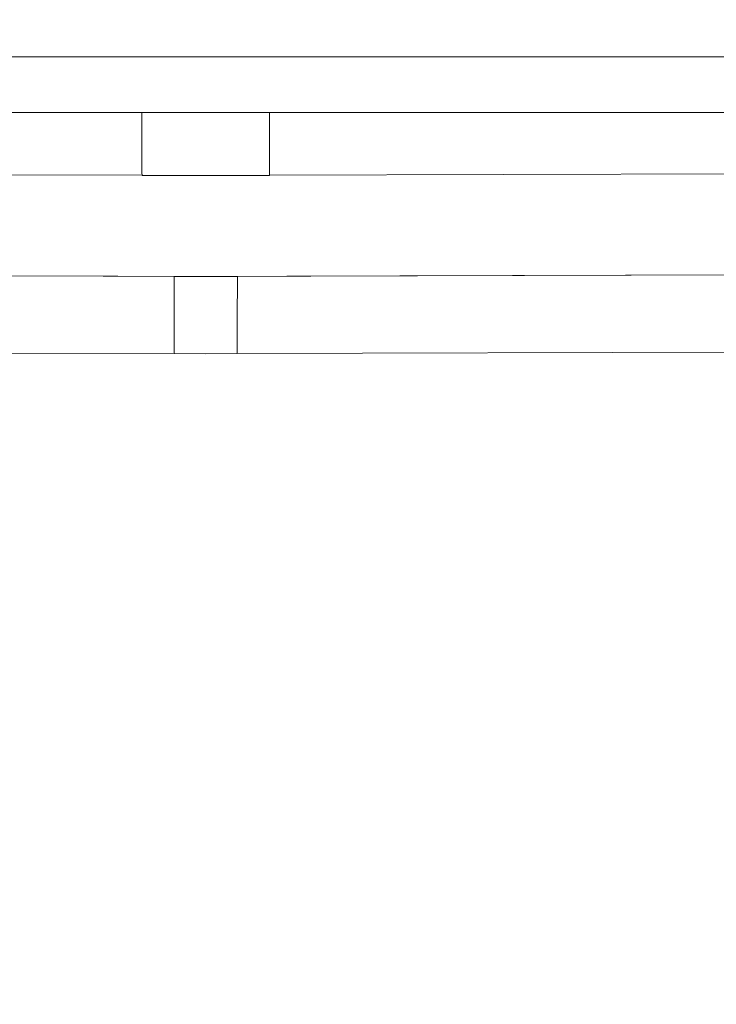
# Model space of a CAD drawing. Header units: millimetres. Extents: x -30280 to 309309, y -17460 to 4378.
# Tile 768 of 1056: x 249192 to 249336, y -13192 to -12988. Entities that reach past the tile are written whole.
import ezdxf

# ---------------------------------------------------------------- set-up
doc = ezdxf.new("R2010")
doc.units = ezdxf.units.MM
doc.header["$MEASUREMENT"] = 0
doc.linetypes.add('Wipeout_Contour', pattern=[1000, 0, -1000])
for name, color, linetype in [('Nuevo_08_E_Envans secs', 7, 'Continuous'), ('Nuevo_09_EI_Mobiliari general', 7, 'Continuous'), ('Nuevo_Ventanas Archicad', 7, 'Continuous')]:
    doc.layers.add(name, color=color, linetype=linetype)
doc.layers.add('Nuevo_09_EI_Mobiliari general_Pluma_Nº__1', color=7, linetype='Continuous', lineweight=5)

# ---------------------------------------------------------------- blocks, each defined once
blk = doc.blocks.new('Elem Sección_541_6', base_point=(235890.59, -13459.98))
at = {"color": 254, "linetype": 'Wipeout_Contour', "lineweight": 0, "ltscale": 1517989.291840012}
blk.add_wipeout([(248979.88, -11359.98), (254508.64, -11359.98), (254508.64, -13457.98), (254654.2, -13457.98), (254654.2, -11012.98), (248979.88, -11012.98)], dxfattribs=at).dxf.layer = 'Nuevo_08_E_Envans secs'
blk = doc.blocks.new('Elem Sección_543_6', base_point=(235890.59, -13459.98))
at = {"color": 254, "linetype": 'Wipeout_Contour', "lineweight": 0, "ltscale": 7237639.821845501}
blk.add_wipeout([(248979.88, -13402.74), (248979.88, -13409.98), (249461.21, -13409.98), (249471.77, -13351), (249421.94, -13068.44), (249421.83, -13068.03), (249420.62, -13065.48), (249418.96, -13063.15), (249416.85, -13061.07), (249414.39, -13059.39), (249411.68, -13058.15), (249408.79, -13057.39), (249405.81, -13057.14), (249405.81, -13057.12), (249236.9, -13057.58), (249236.9, -13057.62), (249230.39, -13057.6), (249223.88, -13057.62), (249223.88, -13057.58), (249054.96, -13057.12), (249054.96, -13057.14), (249051.98, -13057.39), (249049.09, -13058.15), (249046.38, -13059.39), (249043.93, -13061.07), (249041.81, -13063.15), (249040.15, -13065.48), (249038.94, -13068.03), (249038.83, -13068.44)], dxfattribs=at).dxf.layer = 'Nuevo_Ventanas Archicad'
at = {"color": 254, "linetype": 'Wipeout_Contour', "lineweight": 0, "ltscale": 31165908.05935061}
blk.add_wipeout([(253368.64, -11399.98), (248979.88, -11399.98), (248979.88, -13305.67), (249022.42, -13068.12), (249023.05, -13065.78), (249026.98, -13043.49), (249005.39, -13043.49), (249005.39, -12987.92), (249005.46, -12987.92), (249019.02, -12561.81), (249441.75, -12561.81), (249455.32, -12987.92), (249455.39, -12987.92), (249455.39, -13043.49), (249433.79, -13043.49), (249437.72, -13065.78), (249438.36, -13068.12), (249480.39, -13302.86), (249522.42, -13068.12), (249523.05, -13065.78), (249526.98, -13043.49), (249505.39, -13043.49), (249505.39, -12987.92), (249505.46, -12987.92), (249519.02, -12561.81), (249941.75, -12561.81), (249955.32, -12987.92), (249955.39, -12987.92), (249955.39, -13043.49), (249933.79, -13043.49), (249937.72, -13065.78), (249938.36, -13068.12), (249980.39, -13302.86), (250022.42, -13068.12), (250023.05, -13065.78), (250026.98, -13043.49), (250005.39, -13043.49), (250005.39, -12987.92), (250005.46, -12987.92), (250019.02, -12561.81), (250441.75, -12561.81), (250455.32, -12987.92), (250455.39, -12987.92), (250455.39, -13043.49), (250433.79, -13043.49), (250437.72, -13065.78), (250438.36, -13068.12), (250480.39, -13302.86), (250522.42, -13068.12), (250523.05, -13065.78), (250526.98, -13043.49), (250505.39, -13043.49), (250505.39, -12987.92), (250505.46, -12987.92), (250519.02, -12561.81), (250941.75, -12561.81), (250955.32, -12987.92), (250955.39, -12987.92), (250955.39, -13043.49), (250933.79, -13043.49), (250937.72, -13065.78), (250938.36, -13068.12), (250980.39, -13302.86), (251022.42, -13068.12), (251023.05, -13065.78), (251026.98, -13043.49), (251005.39, -13043.49), (251005.39, -12987.92), (251005.46, -12987.92), (251019.02, -12561.81), (251441.75, -12561.81), (251455.32, -12987.92), (251455.39, -12987.92), (251455.39, -13043.49), (251433.79, -13043.49), (251437.72, -13065.78), (251438.36, -13068.12), (251480.39, -13302.86), (251522.42, -13068.12), (251523.05, -13065.78), (251526.98, -13043.49), (251505.39, -13043.49), (251505.39, -12987.92), (251505.46, -12987.92), (251519.02, -12561.81), (251941.75, -12561.81), (251955.32, -12987.92), (251955.39, -12987.92), (251955.39, -13043.49), (251933.79, -13043.49), (251937.72, -13065.78), (251938.36, -13068.12), (251980.39, -13302.86), (252022.42, -13068.12), (252023.05, -13065.78), (252026.98, -13043.49), (252005.39, -13043.49), (252005.39, -12987.92), (252005.46, -12987.92), (252019.02, -12561.81), (252441.75, -12561.81), (252455.32, -12987.92), (252455.39, -12987.92), (252455.39, -13043.49), (252433.79, -13043.49), (252437.72, -13065.78), (252438.36, -13068.12), (252480.39, -13302.86), (252522.42, -13068.12), (252523.05, -13065.78), (252526.98, -13043.49), (252505.39, -13043.49), (252505.39, -12987.92), (252505.46, -12987.92), (252519.02, -12561.81), (252941.75, -12561.81), (252955.32, -12987.92), (252955.39, -12987.92), (252955.39, -13043.49), (252933.79, -13043.49), (252937.72, -13065.78), (252938.36, -13068.12), (252999.57, -13409.98), (253368.64, -13409.98)], dxfattribs=at).dxf.layer = 'Nuevo_Ventanas Archicad'
blk = doc.blocks.new('Elem Sección_577_6', base_point=(235890.59, -13459.98))
at = {"color": 254, "linetype": 'Wipeout_Contour', "lineweight": 0, "ltscale": 998274.564624}
blk.add_wipeout([(249005.39, -12988.45), (249005.39, -12990.04), (249455.39, -12990.04), (249455.39, -12988.45)], dxfattribs=at).dxf.layer = 'Nuevo_09_EI_Mobiliari general'
at = {"color": 254, "linetype": 'Wipeout_Contour', "lineweight": 0, "ltscale": 998277.201967}
blk.add_wipeout([(249005.39, -13007.67), (249455.39, -13007.67), (249455.39, -12996.14), (249005.39, -12996.14)], dxfattribs=at).dxf.layer = 'Nuevo_09_EI_Mobiliari general'
at = {"color": 254, "linetype": 'Wipeout_Contour', "lineweight": 0, "ltscale": 748683.919016}
blk.add_wipeout([(249230.39, -13014.08), (249217.18, -13014.04), (249217.18, -13014.11)], dxfattribs=at).dxf.layer = 'Nuevo_09_EI_Mobiliari general'
at = {"color": 254, "linetype": 'Wipeout_Contour', "lineweight": 0, "ltscale": 9483689.551804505}
blk.add_wipeout([(249043.28, -13043.22), (249043.41, -13043.22), (249043.73, -13043.07), (249049.28, -13041.62), (249054.94, -13041.15), (249054.94, -13041.12), (249230.39, -13041.6), (249405.83, -13041.12), (249405.83, -13041.15), (249411.49, -13041.62), (249417.04, -13043.07), (249417.37, -13043.22), (249417.5, -13043.22), (249415.92, -13034.29), (249415.15, -13031.42), (249413.9, -13028.73), (249412.19, -13026.3), (249410.09, -13024.2), (249407.65, -13022.5), (249404.96, -13021.25), (249402.09, -13020.49), (249399.13, -13020.24), (249399.13, -13020.22), (249243.58, -13020.65), (249243.58, -13020.73), (249230.39, -13020.69), (249217.2, -13020.73), (249217.2, -13020.65), (249061.64, -13020.22), (249061.64, -13020.24), (249058.68, -13020.49), (249055.81, -13021.25), (249053.12, -13022.5), (249050.69, -13024.2), (249048.58, -13026.3), (249046.88, -13028.73), (249045.62, -13031.42), (249044.85, -13034.29)], dxfattribs=at).dxf.layer = 'Nuevo_09_EI_Mobiliari general'
at = {"color": 254, "linetype": 'Wipeout_Contour', "lineweight": 0, "ltscale": 748728.340917}
blk.add_wipeout([(249236.92, -13052.32), (249230.39, -13052.34), (249236.92, -13052.36)], dxfattribs=at).dxf.layer = 'Nuevo_09_EI_Mobiliari general'
at = {"color": 254, "linetype": 'Wipeout_Contour', "lineweight": 0, "ltscale": 998274.999077}
blk.add_wipeout([(249005.39, -12990.04), (249005.39, -12992.63), (249455.39, -12992.63), (249455.39, -12990.04)], dxfattribs=at).dxf.layer = 'Nuevo_09_EI_Mobiliari general'
at = {"color": 254, "linetype": 'Wipeout_Contour', "lineweight": 0, "ltscale": 998615.548563}
blk.add_wipeout([(249230.39, -13007.67), (249230.39, -13008.69), (249399.16, -13008.22), (249399.16, -13007.67)], dxfattribs=at).dxf.layer = 'Nuevo_09_EI_Mobiliari general'
at = {"color": 254, "linetype": 'Wipeout_Contour', "lineweight": 0, "ltscale": 998254.761415}
blk.add_wipeout([(249217.2, -13020.6), (249217.2, -13020.73), (249230.39, -13020.69), (249230.39, -13020.57)], dxfattribs=at).dxf.layer = 'Nuevo_09_EI_Mobiliari general'
at = {"color": 254, "linetype": 'Wipeout_Contour', "lineweight": 0, "ltscale": 998644.429916}
blk.add_wipeout([(249243.58, -13020.65), (249399.13, -13020.22), (249399.13, -13020.1), (249243.58, -13020.53)], dxfattribs=at).dxf.layer = 'Nuevo_09_EI_Mobiliari general'
at = {"color": 254, "linetype": 'Wipeout_Contour', "lineweight": 0, "ltscale": 997935.041099}
blk.add_wipeout([(249054.94, -13041.12), (249054.94, -13041.24), (249230.39, -13041.72), (249230.39, -13041.6)], dxfattribs=at).dxf.layer = 'Nuevo_09_EI_Mobiliari general'
at = {"color": 254, "linetype": 'Wipeout_Contour', "lineweight": 0, "ltscale": 998275.63433}
blk.add_wipeout([(249005.39, -12992.63), (249005.39, -12996.14), (249455.39, -12996.14), (249455.39, -12992.63)], dxfattribs=at).dxf.layer = 'Nuevo_09_EI_Mobiliari general'
at = {"color": 254, "linetype": 'Wipeout_Contour', "lineweight": 0, "ltscale": 998615.790734}
blk.add_wipeout([(249230.39, -13008.69), (249230.39, -13009.95), (249399.17, -13009.48), (249399.16, -13008.22)], dxfattribs=at).dxf.layer = 'Nuevo_09_EI_Mobiliari general'
at = {"color": 254, "linetype": 'Wipeout_Contour', "lineweight": 0, "ltscale": 997935.091548}
blk.add_wipeout([(249054.94, -13041.24), (249054.94, -13041.6), (249230.39, -13042.09), (249230.39, -13041.72)], dxfattribs=at).dxf.layer = 'Nuevo_09_EI_Mobiliari general'
at = {"layer": 'Nuevo_09_EI_Mobiliari general_Pluma_Nº__1', "color": 7, "linetype": 'Continuous', "lineweight": 5}
blk.add_line((249005.39, -12996.14), (249455.39, -12996.14), dxfattribs=at)
at = {"color": 254, "linetype": 'Wipeout_Contour', "lineweight": 0, "ltscale": 1498091.385939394}
blk.add_wipeout([(249230.39, -13011.3), (249399.11, -13010.83), (249399.1, -13009.5), (249399.17, -13009.51), (249399.17, -13009.48), (249230.39, -13009.95)], dxfattribs=at).dxf.layer = 'Nuevo_09_EI_Mobiliari general'
at = {"color": 254, "linetype": 'Wipeout_Contour', "lineweight": 0, "ltscale": 997935.189554}
blk.add_wipeout([(249054.94, -13041.6), (249054.94, -13042.19), (249230.39, -13042.67), (249230.39, -13042.09)], dxfattribs=at).dxf.layer = 'Nuevo_09_EI_Mobiliari general'
at = {"layer": 'Nuevo_09_EI_Mobiliari general_Pluma_Nº__1', "color": 7, "linetype": 'Continuous', "lineweight": 5}
blk.add_line((249243.62, -13007.67), (249243.61, -13008.65), dxfattribs=at)
at = {"color": 254, "linetype": 'Wipeout_Contour', "lineweight": 0, "ltscale": 997941.371387}
blk.add_wipeout([(249061.61, -13007.67), (249061.61, -13008.22), (249230.39, -13008.69), (249230.39, -13007.67)], dxfattribs=at).dxf.layer = 'Nuevo_09_EI_Mobiliari general'
at = {"color": 254, "linetype": 'Wipeout_Contour', "lineweight": 0, "ltscale": 1747688.344197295}
blk.add_wipeout([(249399.17, -13010.83), (249230.39, -13011.3), (249243.6, -13011.34), (249243.6, -13012.65), (249399.11, -13012.22), (249399.11, -13010.85), (249399.17, -13010.86)], dxfattribs=at).dxf.layer = 'Nuevo_09_EI_Mobiliari general'
at = {"color": 254, "linetype": 'Wipeout_Contour', "lineweight": 0, "ltscale": 997935.332152}
blk.add_wipeout([(249054.94, -13042.99), (249230.39, -13043.47), (249230.39, -13042.67), (249054.94, -13042.19)], dxfattribs=at).dxf.layer = 'Nuevo_09_EI_Mobiliari general'
at = {"layer": 'Nuevo_09_EI_Mobiliari general_Pluma_Nº__1', "color": 7, "linetype": 'Continuous', "lineweight": 5}
blk.add_line((249223.83, -13041.62), (249223.83, -13041.71), dxfattribs=at)
at = {"color": 254, "linetype": 'Wipeout_Contour', "lineweight": 0, "ltscale": 997941.6036}
blk.add_wipeout([(249061.61, -13008.22), (249061.61, -13009.48), (249230.39, -13009.95), (249230.39, -13008.69)], dxfattribs=at).dxf.layer = 'Nuevo_09_EI_Mobiliari general'
at = {"color": 254, "linetype": 'Wipeout_Contour', "lineweight": 0, "ltscale": 1497950.925658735}
blk.add_wipeout([(249230.39, -13012.69), (249243.6, -13012.73), (249243.6, -13014.04), (249399.11, -13013.61), (249399.11, -13012.24), (249399.11, -13012.22)], dxfattribs=at).dxf.layer = 'Nuevo_09_EI_Mobiliari general'
at = {"color": 254, "linetype": 'Wipeout_Contour', "lineweight": 0, "ltscale": 998635.854889}
blk.add_wipeout([(249405.83, -13041.12), (249230.39, -13041.6), (249230.39, -13041.72), (249405.83, -13041.24)], dxfattribs=at).dxf.layer = 'Nuevo_09_EI_Mobiliari general'
at = {"color": 254, "linetype": 'Wipeout_Contour', "lineweight": 0, "ltscale": 997935.515013}
blk.add_wipeout([(249054.94, -13042.99), (249054.94, -13043.98), (249230.39, -13044.46), (249230.39, -13043.47)], dxfattribs=at).dxf.layer = 'Nuevo_09_EI_Mobiliari general'
at = {"layer": 'Nuevo_09_EI_Mobiliari general_Pluma_Nº__1', "color": 7, "linetype": 'Continuous', "lineweight": 5}
for p, q in [((249005.39, -13007.67), (249455.39, -13007.67)), ((249223.83, -13041.71), (249223.83, -13042.07)), ((249223.83, -13042.07), (249223.83, -13042.66))]:
    blk.add_line(p, q, dxfattribs=at)
at = {"color": 254, "linetype": 'Wipeout_Contour', "lineweight": 0, "ltscale": 1496745.236609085}
blk.add_wipeout([(249061.61, -13009.51), (249061.67, -13009.5), (249061.67, -13010.83), (249230.39, -13011.3), (249230.39, -13009.95), (249061.61, -13009.48)], dxfattribs=at).dxf.layer = 'Nuevo_09_EI_Mobiliari general'
at = {"color": 254, "linetype": 'Wipeout_Contour', "lineweight": 0, "ltscale": 998253.502255}
blk.add_wipeout([(249230.39, -13014.08), (249217.18, -13014.11), (249217.18, -13015.46), (249230.39, -13015.42)], dxfattribs=at).dxf.layer = 'Nuevo_09_EI_Mobiliari general'
at = {"color": 254, "linetype": 'Wipeout_Contour', "lineweight": 0, "ltscale": 1248381.088099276}
blk.add_wipeout([(249243.6, -13014.04), (249243.59, -13015.39), (249399.12, -13014.95), (249399.11, -13013.63), (249399.11, -13013.61)], dxfattribs=at).dxf.layer = 'Nuevo_09_EI_Mobiliari general'
at = {"color": 254, "linetype": 'Wipeout_Contour', "lineweight": 0, "ltscale": 998635.905302}
blk.add_wipeout([(249405.83, -13041.24), (249230.39, -13041.72), (249230.39, -13042.09), (249405.83, -13041.6)], dxfattribs=at).dxf.layer = 'Nuevo_09_EI_Mobiliari general'
at = {"color": 254, "linetype": 'Wipeout_Contour', "lineweight": 0, "ltscale": 997935.732594}
blk.add_wipeout([(249054.94, -13043.98), (249054.94, -13045.12), (249230.39, -13045.6), (249230.39, -13044.46)], dxfattribs=at).dxf.layer = 'Nuevo_09_EI_Mobiliari general'
at = {"layer": 'Nuevo_09_EI_Mobiliari general_Pluma_Nº__1', "color": 7, "linetype": 'Continuous', "lineweight": 5}
for p, q in [((249217.16, -13007.67), (249217.16, -13008.65)), ((249223.83, -13042.66), (249223.83, -13043.46))]:
    blk.add_line(p, q, dxfattribs=at)
at = {"color": 254, "linetype": 'Wipeout_Contour', "lineweight": 0, "ltscale": 1746341.505138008}
blk.add_wipeout([(249061.61, -13010.86), (249061.67, -13010.85), (249061.66, -13012.22), (249230.39, -13012.69), (249243.6, -13012.65), (249243.6, -13011.34), (249061.61, -13010.83)], dxfattribs=at).dxf.layer = 'Nuevo_09_EI_Mobiliari general'
at = {"color": 254, "linetype": 'Wipeout_Contour', "lineweight": 0, "ltscale": 998253.781875}
blk.add_wipeout([(249230.39, -13015.42), (249217.18, -13015.46), (249217.18, -13016.73), (249230.39, -13016.69)], dxfattribs=at).dxf.layer = 'Nuevo_09_EI_Mobiliari general'
at = {"color": 254, "linetype": 'Wipeout_Contour', "lineweight": 0, "ltscale": 1248381.43428483}
blk.add_wipeout([(249243.59, -13015.39), (249243.59, -13016.65), (249399.12, -13016.22), (249399.12, -13014.98), (249399.12, -13014.95)], dxfattribs=at).dxf.layer = 'Nuevo_09_EI_Mobiliari general'
at = {"color": 254, "linetype": 'Wipeout_Contour', "lineweight": 0, "ltscale": 998636.005936}
blk.add_wipeout([(249230.39, -13042.09), (249230.39, -13042.67), (249405.83, -13042.19), (249405.83, -13041.6)], dxfattribs=at).dxf.layer = 'Nuevo_09_EI_Mobiliari general'
at = {"color": 254, "linetype": 'Wipeout_Contour', "lineweight": 0, "ltscale": 997935.978289}
blk.add_wipeout([(249054.94, -13045.12), (249054.93, -13046.38), (249230.39, -13046.87), (249230.39, -13045.6)], dxfattribs=at).dxf.layer = 'Nuevo_09_EI_Mobiliari general'
at = {"layer": 'Nuevo_09_EI_Mobiliari general_Pluma_Nº__1', "color": 7, "linetype": 'Continuous', "lineweight": 5}
for p, q in [((249217.16, -13008.73), (249217.17, -13009.92)), ((249243.61, -13008.73), (249243.61, -13009.92)), ((249223.83, -13043.46), (249223.84, -13044.44))]:
    blk.add_line(p, q, dxfattribs=at)
at = {"color": 254, "linetype": 'Wipeout_Contour', "lineweight": 0, "ltscale": 1247370.764381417}
blk.add_wipeout([(249061.66, -13013.61), (249243.6, -13014.11), (249243.6, -13012.73), (249061.66, -13012.22), (249061.66, -13012.24)], dxfattribs=at).dxf.layer = 'Nuevo_09_EI_Mobiliari general'
at = {"color": 254, "linetype": 'Wipeout_Contour', "lineweight": 0, "ltscale": 998254.039608}
blk.add_wipeout([(249230.39, -13016.69), (249217.18, -13016.73), (249217.19, -13017.87), (249230.39, -13017.83)], dxfattribs=at).dxf.layer = 'Nuevo_09_EI_Mobiliari general'
at = {"color": 254, "linetype": 'Wipeout_Contour', "lineweight": 0, "ltscale": 1248381.754617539}
blk.add_wipeout([(249243.59, -13016.65), (249243.59, -13017.79), (249399.12, -13017.36), (249399.12, -13016.24), (249399.12, -13016.22)], dxfattribs=at).dxf.layer = 'Nuevo_09_EI_Mobiliari general'
at = {"color": 254, "linetype": 'Wipeout_Contour', "lineweight": 0, "ltscale": 998636.153738}
blk.add_wipeout([(249405.83, -13042.19), (249230.39, -13042.67), (249230.39, -13043.47), (249405.83, -13042.99)], dxfattribs=at).dxf.layer = 'Nuevo_09_EI_Mobiliari general'
at = {"color": 254, "linetype": 'Wipeout_Contour', "lineweight": 0, "ltscale": 997936.244641}
blk.add_wipeout([(249054.93, -13046.38), (249054.93, -13047.73), (249230.39, -13048.21), (249230.39, -13046.87)], dxfattribs=at).dxf.layer = 'Nuevo_09_EI_Mobiliari general'
at = {"layer": 'Nuevo_09_EI_Mobiliari general_Pluma_Nº__1', "color": 7, "linetype": 'Continuous', "lineweight": 5}
for p, q in [((249217.17, -13009.99), (249217.17, -13011.26)), ((249243.61, -13009.99), (249243.61, -13011.26)), ((249217.17, -13011.26), (249217.17, -13011.34)), ((249243.61, -13011.26), (249243.6, -13011.34)), ((249243.6, -13011.34), (249243.6, -13012.65)), ((249243.6, -13012.65), (249243.6, -13012.73)), ((249054.94, -13041.12), (249236.94, -13041.62)), ((249405.83, -13041.12), (249223.83, -13041.62)), ((249236.94, -13041.62), (249236.94, -13041.71)), ((249223.84, -13044.44), (249223.84, -13045.58))]:
    blk.add_line(p, q, dxfattribs=at)
at = {"color": 254, "linetype": 'Wipeout_Contour', "lineweight": 0, "ltscale": 1247472.681643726}
blk.add_wipeout([(249061.66, -13014.95), (249217.18, -13015.39), (249217.18, -13014.11), (249217.18, -13014.04), (249061.66, -13013.61)], dxfattribs=at).dxf.layer = 'Nuevo_09_EI_Mobiliari general'
at = {"color": 254, "linetype": 'Wipeout_Contour', "lineweight": 0, "ltscale": 998306.262581}
blk.add_wipeout([(249230.39, -13014.08), (249230.39, -13015.42), (249243.59, -13015.46), (249243.6, -13014.11)], dxfattribs=at).dxf.layer = 'Nuevo_09_EI_Mobiliari general'
at = {"color": 254, "linetype": 'Wipeout_Contour', "lineweight": 0, "ltscale": 998254.267617}
blk.add_wipeout([(249217.19, -13017.87), (249217.19, -13018.85), (249230.39, -13018.82), (249230.39, -13017.83)], dxfattribs=at).dxf.layer = 'Nuevo_09_EI_Mobiliari general'
at = {"color": 254, "linetype": 'Wipeout_Contour', "lineweight": 0, "ltscale": 998643.949359}
blk.add_wipeout([(249243.59, -13017.79), (249243.58, -13018.78), (249399.13, -13018.35), (249399.12, -13017.36)], dxfattribs=at).dxf.layer = 'Nuevo_09_EI_Mobiliari general'
at = {"color": 254, "linetype": 'Wipeout_Contour', "lineweight": 0, "ltscale": 998636.344226}
blk.add_wipeout([(249405.83, -13042.99), (249230.39, -13043.47), (249230.39, -13044.46), (249405.84, -13043.98)], dxfattribs=at).dxf.layer = 'Nuevo_09_EI_Mobiliari general'
at = {"color": 254, "linetype": 'Wipeout_Contour', "lineweight": 0, "ltscale": 1746288.765359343}
blk.add_wipeout([(249054.93, -13047.76), (249054.99, -13047.75), (249054.99, -13049.12), (249223.85, -13049.58), (249223.85, -13048.23), (249230.39, -13048.21), (249054.93, -13047.73)], dxfattribs=at).dxf.layer = 'Nuevo_09_EI_Mobiliari general'
at = {"layer": 'Nuevo_09_EI_Mobiliari general_Pluma_Nº__1', "color": 7, "linetype": 'Continuous', "lineweight": 5}
for p, q in [((249217.17, -13011.34), (249217.17, -13012.65)), ((249217.17, -13012.65), (249217.17, -13012.73)), ((249243.6, -13012.73), (249243.6, -13014.04)), ((249243.6, -13014.04), (249243.6, -13014.11)), ((249236.94, -13041.71), (249236.94, -13042.07)), ((249236.94, -13042.07), (249236.94, -13042.66))]:
    blk.add_line(p, q, dxfattribs=at)
at = {"color": 254, "linetype": 'Wipeout_Contour', "lineweight": 0, "ltscale": 1247473.028774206}
blk.add_wipeout([(249061.65, -13016.22), (249217.18, -13016.65), (249217.18, -13015.46), (249217.18, -13015.39), (249061.66, -13014.95)], dxfattribs=at).dxf.layer = 'Nuevo_09_EI_Mobiliari general'
at = {"color": 254, "linetype": 'Wipeout_Contour', "lineweight": 0, "ltscale": 998306.527587}
blk.add_wipeout([(249230.39, -13016.69), (249243.59, -13016.73), (249243.59, -13015.46), (249230.39, -13015.42)], dxfattribs=at).dxf.layer = 'Nuevo_09_EI_Mobiliari general'
at = {"color": 254, "linetype": 'Wipeout_Contour', "lineweight": 0, "ltscale": 1248382.279879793}
blk.add_wipeout([(249243.58, -13018.78), (249243.58, -13019.58), (249399.13, -13019.15), (249399.13, -13018.37), (249399.13, -13018.35)], dxfattribs=at).dxf.layer = 'Nuevo_09_EI_Mobiliari general'
at = {"color": 254, "linetype": 'Wipeout_Contour', "lineweight": 0, "ltscale": 998254.458962}
blk.add_wipeout([(249230.39, -13018.82), (249217.19, -13018.85), (249217.19, -13019.65), (249230.39, -13019.62)], dxfattribs=at).dxf.layer = 'Nuevo_09_EI_Mobiliari general'
at = {"color": 254, "linetype": 'Wipeout_Contour', "lineweight": 0, "ltscale": 998636.571615}
blk.add_wipeout([(249230.39, -13044.46), (249230.39, -13045.6), (249405.84, -13045.12), (249405.84, -13043.98)], dxfattribs=at).dxf.layer = 'Nuevo_09_EI_Mobiliari general'
at = {"color": 254, "linetype": 'Wipeout_Contour', "lineweight": 0, "ltscale": 1247521.41093956}
blk.add_wipeout([(249054.98, -13050.51), (249230.39, -13050.99), (249236.92, -13050.97), (249236.93, -13049.62), (249054.99, -13049.12)], dxfattribs=at).dxf.layer = 'Nuevo_09_EI_Mobiliari general'
at = {"layer": 'Nuevo_09_EI_Mobiliari general_Pluma_Nº__1', "color": 7, "linetype": 'Continuous', "lineweight": 5}
for p, q in [((249217.17, -13012.73), (249217.18, -13014.04)), ((249217.18, -13014.04), (249217.18, -13014.11)), ((249243.6, -13014.11), (249243.59, -13015.39)), ((249243.59, -13015.39), (249243.59, -13015.46)), ((249236.94, -13042.66), (249236.94, -13043.46))]:
    blk.add_line(p, q, dxfattribs=at)
at = {"color": 254, "linetype": 'Wipeout_Contour', "lineweight": 0, "ltscale": 1247473.350499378}
blk.add_wipeout([(249061.65, -13016.22), (249061.65, -13017.36), (249217.19, -13017.79), (249217.18, -13016.73), (249217.18, -13016.65)], dxfattribs=at).dxf.layer = 'Nuevo_09_EI_Mobiliari general'
at = {"color": 254, "linetype": 'Wipeout_Contour', "lineweight": 0, "ltscale": 998306.771837}
blk.add_wipeout([(249230.39, -13016.69), (249230.39, -13017.83), (249243.59, -13017.87), (249243.59, -13016.73)], dxfattribs=at).dxf.layer = 'Nuevo_09_EI_Mobiliari general'
at = {"color": 254, "linetype": 'Wipeout_Contour', "lineweight": 0, "ltscale": 998254.607826}
blk.add_wipeout([(249230.39, -13019.62), (249217.19, -13019.65), (249217.19, -13020.24), (249230.39, -13020.21)], dxfattribs=at).dxf.layer = 'Nuevo_09_EI_Mobiliari general'
at = {"color": 254, "linetype": 'Wipeout_Contour', "lineweight": 0, "ltscale": 1248382.468870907}
blk.add_wipeout([(249243.58, -13019.58), (249243.58, -13020.17), (249399.13, -13019.73), (249399.13, -13019.17), (249399.13, -13019.15)], dxfattribs=at).dxf.layer = 'Nuevo_09_EI_Mobiliari general'
at = {"color": 254, "linetype": 'Wipeout_Contour', "lineweight": 0, "ltscale": 998636.829012}
blk.add_wipeout([(249405.84, -13045.12), (249230.39, -13045.6), (249230.39, -13046.87), (249405.84, -13046.38)], dxfattribs=at).dxf.layer = 'Nuevo_09_EI_Mobiliari general'
at = {"color": 254, "linetype": 'Wipeout_Contour', "lineweight": 0, "ltscale": 1247495.590171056}
blk.add_wipeout([(249054.98, -13050.51), (249054.98, -13051.86), (249223.86, -13052.32), (249223.85, -13051.01), (249230.39, -13050.99)], dxfattribs=at).dxf.layer = 'Nuevo_09_EI_Mobiliari general'
at = {"layer": 'Nuevo_09_EI_Mobiliari general_Pluma_Nº__1', "color": 7, "linetype": 'Continuous', "lineweight": 5}
for p, q in [((249217.18, -13014.11), (249217.18, -13015.39)), ((249217.18, -13015.39), (249217.18, -13015.46)), ((249243.59, -13015.46), (249243.59, -13016.65)), ((249243.59, -13016.65), (249243.59, -13016.73)), ((249236.94, -13043.46), (249236.94, -13044.44))]:
    blk.add_line(p, q, dxfattribs=at)
at = {"color": 254, "linetype": 'Wipeout_Contour', "lineweight": 0, "ltscale": 997917.19311}
blk.add_wipeout([(249061.65, -13017.36), (249061.65, -13018.35), (249217.19, -13018.78), (249217.19, -13017.79)], dxfattribs=at).dxf.layer = 'Nuevo_09_EI_Mobiliari general'
at = {"color": 254, "linetype": 'Wipeout_Contour', "lineweight": 0, "ltscale": 998254.709677}
blk.add_wipeout([(249230.39, -13020.21), (249217.19, -13020.24), (249217.2, -13020.6), (249230.39, -13020.57)], dxfattribs=at).dxf.layer = 'Nuevo_09_EI_Mobiliari general'
at = {"color": 254, "linetype": 'Wipeout_Contour', "lineweight": 0, "ltscale": 1248382.600658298}
blk.add_wipeout([(249243.58, -13020.17), (249243.58, -13020.53), (249399.13, -13020.1), (249399.13, -13019.76), (249399.13, -13019.73)], dxfattribs=at).dxf.layer = 'Nuevo_09_EI_Mobiliari general'
at = {"color": 254, "linetype": 'Wipeout_Contour', "lineweight": 0, "ltscale": 998637.108595}
blk.add_wipeout([(249230.39, -13046.87), (249230.39, -13048.21), (249405.85, -13047.73), (249405.84, -13046.38)], dxfattribs=at).dxf.layer = 'Nuevo_09_EI_Mobiliari general'
at = {"color": 254, "linetype": 'Wipeout_Contour', "lineweight": 0, "ltscale": 1746651.917568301}
blk.add_wipeout([(249054.98, -13051.86), (249054.98, -13053.12), (249236.91, -13053.62), (249236.92, -13052.36), (249230.39, -13052.34), (249223.86, -13052.36), (249223.86, -13052.32)], dxfattribs=at).dxf.layer = 'Nuevo_09_EI_Mobiliari general'
at = {"layer": 'Nuevo_09_EI_Mobiliari general_Pluma_Nº__1', "color": 7, "linetype": 'Continuous', "lineweight": 5}
for p, q in [((249217.18, -13015.46), (249217.18, -13016.65)), ((249217.18, -13016.65), (249217.18, -13016.73)), ((249236.94, -13044.44), (249236.94, -13045.58))]:
    blk.add_line(p, q, dxfattribs=at)
at = {"color": 254, "linetype": 'Wipeout_Contour', "lineweight": 0, "ltscale": 998306.987894}
blk.add_wipeout([(249230.39, -13018.82), (249243.58, -13018.85), (249243.59, -13017.87), (249230.39, -13017.83)], dxfattribs=at).dxf.layer = 'Nuevo_09_EI_Mobiliari general'
at = {"color": 254, "linetype": 'Wipeout_Contour', "lineweight": 0, "ltscale": 997917.674017}
blk.add_wipeout([(249061.64, -13020.22), (249217.2, -13020.65), (249217.2, -13020.53), (249061.64, -13020.1)], dxfattribs=at).dxf.layer = 'Nuevo_09_EI_Mobiliari general'
at = {"color": 254, "linetype": 'Wipeout_Contour', "lineweight": 0, "ltscale": 998307.455599}
blk.add_wipeout([(249243.58, -13020.6), (249230.39, -13020.57), (249230.39, -13020.69), (249243.58, -13020.73)], dxfattribs=at).dxf.layer = 'Nuevo_09_EI_Mobiliari general'
at = {"color": 254, "linetype": 'Wipeout_Contour', "lineweight": 0, "ltscale": 1747689.266807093}
blk.add_wipeout([(249405.85, -13047.73), (249223.85, -13048.23), (249223.85, -13049.58), (249230.39, -13049.6), (249405.79, -13049.12), (249405.78, -13047.75), (249405.85, -13047.76)], dxfattribs=at).dxf.layer = 'Nuevo_09_EI_Mobiliari general'
at = {"color": 254, "linetype": 'Wipeout_Contour', "lineweight": 0, "ltscale": 1247489.660213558}
blk.add_wipeout([(249054.97, -13054.26), (249223.86, -13054.73), (249223.86, -13053.62), (249223.86, -13053.58), (249054.98, -13053.12)], dxfattribs=at).dxf.layer = 'Nuevo_09_EI_Mobiliari general'
at = {"color": 254, "linetype": 'Wipeout_Contour', "lineweight": 0, "ltscale": 998301.148036}
blk.add_wipeout([(249230.39, -13053.6), (249230.39, -13054.74), (249236.91, -13054.76), (249236.91, -13053.62)], dxfattribs=at).dxf.layer = 'Nuevo_09_EI_Mobiliari general'
at = {"layer": 'Nuevo_09_EI_Mobiliari general_Pluma_Nº__1', "color": 7, "linetype": 'Continuous', "lineweight": 5}
for p, q in [((249243.59, -13016.73), (249243.59, -13017.79)), ((249223.84, -13045.58), (249223.84, -13046.85)), ((249223.84, -13046.85), (249223.85, -13048.2)), ((249236.94, -13045.58), (249236.93, -13046.85))]:
    blk.add_line(p, q, dxfattribs=at)
at = {"color": 254, "linetype": 'Wipeout_Contour', "lineweight": 0, "ltscale": 1247473.880608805}
blk.add_wipeout([(249061.65, -13019.15), (249217.19, -13019.58), (249217.19, -13018.85), (249217.19, -13018.78), (249061.65, -13018.35)], dxfattribs=at).dxf.layer = 'Nuevo_09_EI_Mobiliari general'
at = {"color": 254, "linetype": 'Wipeout_Contour', "lineweight": 0, "ltscale": 998307.169188}
blk.add_wipeout([(249230.39, -13018.82), (249230.39, -13019.62), (249243.58, -13019.65), (249243.58, -13018.85)], dxfattribs=at).dxf.layer = 'Nuevo_09_EI_Mobiliari general'
at = {"color": 254, "linetype": 'Wipeout_Contour', "lineweight": 0, "ltscale": 1248222.831583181}
blk.add_wipeout([(249405.79, -13049.12), (249230.39, -13049.6), (249236.93, -13049.62), (249236.92, -13050.97), (249405.79, -13050.51)], dxfattribs=at).dxf.layer = 'Nuevo_09_EI_Mobiliari general'
at = {"color": 254, "linetype": 'Wipeout_Contour', "lineweight": 0, "ltscale": 1247489.947974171}
blk.add_wipeout([(249054.97, -13055.25), (249223.87, -13055.71), (249223.86, -13054.76), (249223.86, -13054.73), (249054.97, -13054.26)], dxfattribs=at).dxf.layer = 'Nuevo_09_EI_Mobiliari general'
at = {"color": 254, "linetype": 'Wipeout_Contour', "lineweight": 0, "ltscale": 998301.363934}
blk.add_wipeout([(249230.39, -13054.74), (249230.39, -13055.73), (249236.91, -13055.75), (249236.91, -13054.76)], dxfattribs=at).dxf.layer = 'Nuevo_09_EI_Mobiliari general'
at = {"layer": 'Nuevo_09_EI_Mobiliari general_Pluma_Nº__1', "color": 7, "linetype": 'Continuous', "lineweight": 5}
for p, q in [((249217.18, -13016.73), (249217.19, -13017.79)), ((249217.19, -13017.79), (249217.19, -13017.87)), ((249243.59, -13017.79), (249243.59, -13017.87)), ((249236.93, -13046.85), (249236.93, -13048.2))]:
    blk.add_line(p, q, dxfattribs=at)
at = {"color": 254, "linetype": 'Wipeout_Contour', "lineweight": 0, "ltscale": 1247474.07396595}
blk.add_wipeout([(249061.64, -13019.73), (249217.19, -13020.17), (249217.19, -13019.65), (249217.19, -13019.58), (249061.65, -13019.15)], dxfattribs=at).dxf.layer = 'Nuevo_09_EI_Mobiliari general'
at = {"color": 254, "linetype": 'Wipeout_Contour', "lineweight": 0, "ltscale": 998307.310206}
blk.add_wipeout([(249230.39, -13019.62), (249230.39, -13020.21), (249243.58, -13020.24), (249243.58, -13019.65)], dxfattribs=at).dxf.layer = 'Nuevo_09_EI_Mobiliari general'
at = {"color": 254, "linetype": 'Wipeout_Contour', "lineweight": 0, "ltscale": 1248371.300129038}
blk.add_wipeout([(249405.79, -13050.51), (249223.85, -13051.01), (249223.86, -13052.36), (249405.79, -13051.86), (249405.79, -13050.53)], dxfattribs=at).dxf.layer = 'Nuevo_09_EI_Mobiliari general'
at = {"color": 254, "linetype": 'Wipeout_Contour', "lineweight": 0, "ltscale": 997925.096779}
blk.add_wipeout([(249054.97, -13055.25), (249054.97, -13056.05), (249223.87, -13056.51), (249223.87, -13055.71)], dxfattribs=at).dxf.layer = 'Nuevo_09_EI_Mobiliari general'
at = {"color": 254, "linetype": 'Wipeout_Contour', "lineweight": 0, "ltscale": 748703.460525}
blk.add_wipeout([(249230.39, -13053.6), (249223.86, -13053.58), (249223.86, -13053.62)], dxfattribs=at).dxf.layer = 'Nuevo_09_EI_Mobiliari general'
at = {"color": 254, "linetype": 'Wipeout_Contour', "lineweight": 0, "ltscale": 998301.544776}
blk.add_wipeout([(249236.91, -13055.75), (249230.39, -13055.73), (249230.39, -13056.53), (249236.9, -13056.55)], dxfattribs=at).dxf.layer = 'Nuevo_09_EI_Mobiliari general'
at = {"layer": 'Nuevo_09_EI_Mobiliari general_Pluma_Nº__1', "color": 7, "linetype": 'Continuous', "lineweight": 5}
for p, q in [((249243.59, -13017.87), (249243.58, -13018.78)), ((249243.58, -13018.78), (249243.58, -13018.85)), ((249223.85, -13048.2), (249223.85, -13049.58)), ((249236.93, -13048.2), (249236.93, -13049.58)), ((249223.85, -13049.58), (249223.85, -13050.97)), ((249223.85, -13050.97), (249223.86, -13052.32))]:
    blk.add_line(p, q, dxfattribs=at)
at = {"color": 254, "linetype": 'Wipeout_Contour', "lineweight": 0, "ltscale": 1247474.21297012}
blk.add_wipeout([(249061.64, -13020.1), (249217.2, -13020.53), (249217.19, -13020.24), (249217.19, -13020.17), (249061.64, -13019.73)], dxfattribs=at).dxf.layer = 'Nuevo_09_EI_Mobiliari general'
at = {"color": 254, "linetype": 'Wipeout_Contour', "lineweight": 0, "ltscale": 998307.406657}
blk.add_wipeout([(249230.39, -13020.21), (249230.39, -13020.57), (249243.58, -13020.6), (249243.58, -13020.24)], dxfattribs=at).dxf.layer = 'Nuevo_09_EI_Mobiliari general'
at = {"color": 254, "linetype": 'Wipeout_Contour', "lineweight": 0, "ltscale": 1248397.736283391}
blk.add_wipeout([(249236.92, -13052.32), (249236.91, -13053.58), (249405.8, -13053.12), (249405.79, -13051.88), (249405.79, -13051.86)], dxfattribs=at).dxf.layer = 'Nuevo_09_EI_Mobiliari general'
at = {"color": 254, "linetype": 'Wipeout_Contour', "lineweight": 0, "ltscale": 998275.084365}
blk.add_wipeout([(249230.39, -13053.6), (249223.86, -13053.62), (249223.86, -13054.76), (249230.39, -13054.74)], dxfattribs=at).dxf.layer = 'Nuevo_09_EI_Mobiliari general'
at = {"color": 254, "linetype": 'Wipeout_Contour', "lineweight": 0, "ltscale": 1247490.386423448}
blk.add_wipeout([(249054.97, -13056.64), (249223.87, -13057.1), (249223.87, -13056.55), (249223.87, -13056.51), (249054.97, -13056.05)], dxfattribs=at).dxf.layer = 'Nuevo_09_EI_Mobiliari general'
at = {"color": 254, "linetype": 'Wipeout_Contour', "lineweight": 0, "ltscale": 998301.685059}
blk.add_wipeout([(249230.39, -13056.53), (249230.39, -13057.12), (249236.9, -13057.14), (249236.9, -13056.55)], dxfattribs=at).dxf.layer = 'Nuevo_09_EI_Mobiliari general'
at = {"layer": 'Nuevo_09_EI_Mobiliari general_Pluma_Nº__1', "color": 7, "linetype": 'Continuous', "lineweight": 5}
for p, q in [((249217.19, -13017.87), (249217.19, -13018.78)), ((249061.58, -13020.22), (249217.2, -13020.65)), ((249217.19, -13018.78), (249217.19, -13018.85)), ((249217.19, -13018.85), (249217.19, -13019.65)), ((249217.19, -13019.65), (249217.19, -13020.24)), ((249217.19, -13020.24), (249217.2, -13020.6)), ((249217.2, -13020.6), (249217.2, -13020.73)), ((249230.39, -13020.69), (249217.2, -13020.73)), ((249230.39, -13020.69), (249243.58, -13020.73)), ((249243.58, -13018.85), (249243.58, -13019.65)), ((249243.58, -13019.65), (249243.58, -13020.24)), ((249399.2, -13020.22), (249243.58, -13020.65)), ((249243.58, -13020.24), (249243.58, -13020.6)), ((249243.58, -13020.6), (249243.58, -13020.73)), ((249236.93, -13049.58), (249236.92, -13050.97)), ((249223.86, -13052.32), (249223.86, -13053.58))]:
    blk.add_line(p, q, dxfattribs=at)
at = {"color": 254, "linetype": 'Wipeout_Contour', "lineweight": 0, "ltscale": 1248398.057745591}
blk.add_wipeout([(249236.91, -13053.58), (249236.91, -13054.73), (249405.8, -13054.26), (249405.8, -13053.14), (249405.8, -13053.12)], dxfattribs=at).dxf.layer = 'Nuevo_09_EI_Mobiliari general'
at = {"color": 254, "linetype": 'Wipeout_Contour', "lineweight": 0, "ltscale": 1247490.525802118}
blk.add_wipeout([(249054.96, -13057), (249223.87, -13057.46), (249223.87, -13057.14), (249223.87, -13057.1), (249054.97, -13056.64)], dxfattribs=at).dxf.layer = 'Nuevo_09_EI_Mobiliari general'
at = {"color": 254, "linetype": 'Wipeout_Contour', "lineweight": 0, "ltscale": 998301.78053}
blk.add_wipeout([(249230.39, -13057.48), (249236.9, -13057.5), (249236.9, -13057.14), (249230.39, -13057.12)], dxfattribs=at).dxf.layer = 'Nuevo_09_EI_Mobiliari general'
at = {"layer": 'Nuevo_09_EI_Mobiliari general_Pluma_Nº__1', "color": 7, "linetype": 'Continuous', "lineweight": 5}
blk.add_line((249236.92, -13050.97), (249236.92, -13052.32), dxfattribs=at)
at = {"color": 254, "linetype": 'Wipeout_Contour', "lineweight": 0, "ltscale": 998275.313791}
blk.add_wipeout([(249230.39, -13054.74), (249223.86, -13054.76), (249223.87, -13055.75), (249230.39, -13055.73)], dxfattribs=at).dxf.layer = 'Nuevo_09_EI_Mobiliari general'
at = {"color": 254, "linetype": 'Wipeout_Contour', "lineweight": 0, "ltscale": 1248398.343626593}
blk.add_wipeout([(249236.91, -13054.73), (249236.91, -13055.71), (249405.8, -13055.25), (249405.8, -13054.28), (249405.8, -13054.26)], dxfattribs=at).dxf.layer = 'Nuevo_09_EI_Mobiliari general'
at = {"color": 254, "linetype": 'Wipeout_Contour', "lineweight": 0, "ltscale": 1247490.609706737}
blk.add_wipeout([(249054.96, -13057.12), (249223.88, -13057.58), (249223.87, -13057.5), (249223.87, -13057.46), (249054.96, -13057)], dxfattribs=at).dxf.layer = 'Nuevo_09_EI_Mobiliari general'
at = {"color": 254, "linetype": 'Wipeout_Contour', "lineweight": 0, "ltscale": 998301.828265}
blk.add_wipeout([(249230.39, -13057.6), (249236.9, -13057.62), (249236.9, -13057.5), (249230.39, -13057.48)], dxfattribs=at).dxf.layer = 'Nuevo_09_EI_Mobiliari general'
at = {"layer": 'Nuevo_09_EI_Mobiliari general_Pluma_Nº__1', "color": 7, "linetype": 'Continuous', "lineweight": 5}
blk.add_line((249236.92, -13052.32), (249236.91, -13053.58), dxfattribs=at)
at = {"color": 254, "linetype": 'Wipeout_Contour', "lineweight": 0, "ltscale": 998651.846907}
blk.add_wipeout([(249236.9, -13056.51), (249405.81, -13056.05), (249405.8, -13055.25), (249236.91, -13055.71)], dxfattribs=at).dxf.layer = 'Nuevo_09_EI_Mobiliari general'
at = {"color": 254, "linetype": 'Wipeout_Contour', "lineweight": 0, "ltscale": 998275.506641}
blk.add_wipeout([(249223.87, -13055.75), (249223.87, -13056.55), (249230.39, -13056.53), (249230.39, -13055.73)], dxfattribs=at).dxf.layer = 'Nuevo_09_EI_Mobiliari general'
at = {"layer": 'Nuevo_09_EI_Mobiliari general_Pluma_Nº__1', "color": 7, "linetype": 'Continuous', "lineweight": 5}
for p, q in [((249223.86, -13053.58), (249223.86, -13054.73)), ((249236.91, -13053.58), (249236.91, -13054.73))]:
    blk.add_line(p, q, dxfattribs=at)
at = {"color": 254, "linetype": 'Wipeout_Contour', "lineweight": 0, "ltscale": 998275.657057}
blk.add_wipeout([(249230.39, -13056.53), (249223.87, -13056.55), (249223.87, -13057.14), (249230.39, -13057.12)], dxfattribs=at).dxf.layer = 'Nuevo_09_EI_Mobiliari general'
at = {"color": 254, "linetype": 'Wipeout_Contour', "lineweight": 0, "ltscale": 1248398.775275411}
blk.add_wipeout([(249236.9, -13056.51), (249236.9, -13057.1), (249405.81, -13056.64), (249405.81, -13056.07), (249405.81, -13056.05)], dxfattribs=at).dxf.layer = 'Nuevo_09_EI_Mobiliari general'
at = {"layer": 'Nuevo_09_EI_Mobiliari general_Pluma_Nº__1', "color": 7, "linetype": 'Continuous', "lineweight": 5}
blk.add_line((249223.86, -13054.73), (249223.87, -13055.71), dxfattribs=at)
at = {"color": 254, "linetype": 'Wipeout_Contour', "lineweight": 0, "ltscale": 998275.760455}
blk.add_wipeout([(249230.39, -13057.12), (249223.87, -13057.14), (249223.87, -13057.5), (249230.39, -13057.48)], dxfattribs=at).dxf.layer = 'Nuevo_09_EI_Mobiliari general'
at = {"color": 254, "linetype": 'Wipeout_Contour', "lineweight": 0, "ltscale": 1248398.908012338}
blk.add_wipeout([(249236.9, -13057.1), (249236.9, -13057.46), (249405.81, -13057), (249405.81, -13056.66), (249405.81, -13056.64)], dxfattribs=at).dxf.layer = 'Nuevo_09_EI_Mobiliari general'
at = {"layer": 'Nuevo_09_EI_Mobiliari general_Pluma_Nº__1', "color": 7, "linetype": 'Continuous', "lineweight": 5}
blk.add_line((249236.91, -13054.73), (249236.91, -13055.71), dxfattribs=at)
at = {"color": 254, "linetype": 'Wipeout_Contour', "lineweight": 0, "ltscale": 1248398.979604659}
blk.add_wipeout([(249236.9, -13057.46), (249236.9, -13057.58), (249405.81, -13057.12), (249405.81, -13057.02), (249405.81, -13057)], dxfattribs=at).dxf.layer = 'Nuevo_09_EI_Mobiliari general'
at = {"color": 254, "linetype": 'Wipeout_Contour', "lineweight": 0, "ltscale": 998275.813685}
blk.add_wipeout([(249223.87, -13057.5), (249223.88, -13057.62), (249230.39, -13057.6), (249230.39, -13057.48)], dxfattribs=at).dxf.layer = 'Nuevo_09_EI_Mobiliari general'
at = {"layer": 'Nuevo_09_EI_Mobiliari general_Pluma_Nº__1', "color": 7, "linetype": 'Continuous', "lineweight": 5}
for p, q in [((249054.9, -13057.12), (249223.88, -13057.58)), ((249223.87, -13055.71), (249223.87, -13056.51)), ((249223.87, -13056.51), (249223.87, -13057.1)), ((249223.87, -13057.1), (249223.87, -13057.46)), ((249236.91, -13055.71), (249236.9, -13056.51)), ((249236.9, -13056.51), (249236.9, -13057.1)), ((249236.9, -13057.1), (249236.9, -13057.46)), ((249405.87, -13057.12), (249236.9, -13057.58)), ((249223.87, -13057.46), (249223.88, -13057.58)), ((249230.39, -13057.6), (249223.88, -13057.58)), ((249230.39, -13057.6), (249236.9, -13057.58)), ((249236.9, -13057.46), (249236.9, -13057.58))]:
    blk.add_line(p, q, dxfattribs=at)

msp = doc.modelspace()

# ---------------------------------------------------------------- block references
at = {"layer": 'Nuevo_08_E_Envans secs', "lineweight": 0}
msp.add_blockref('Elem Sección_541_6', (235890.59, -13459.98), dxfattribs=at)

# ---------------------------------------------------------------- next in the draw order: block references
at = {"layer": 'Nuevo_Ventanas Archicad', "lineweight": 0}
msp.add_blockref('Elem Sección_543_6', (235890.59, -13459.98), dxfattribs=at)

# ---------------------------------------------------------------- next in the draw order: block references
at = {"layer": 'Nuevo_09_EI_Mobiliari general', "lineweight": 0}
msp.add_blockref('Elem Sección_577_6', (235890.59, -13459.98), dxfattribs=at)

doc.saveas('drawing.dxf')
